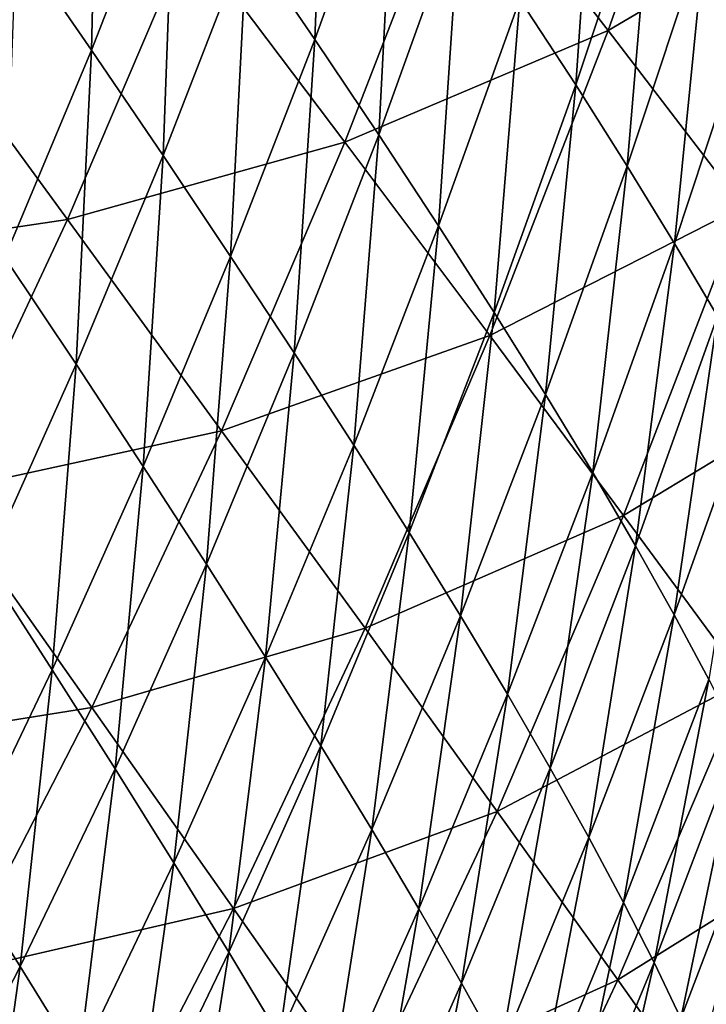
# Model space of a CAD drawing. Header units: millimetres. Extents: x -300 to 300, y -500 to 500.
# Tile 315 of 656: x 223 to 245, y -358 to -326. Entities that reach past the tile are written whole.
import ezdxf

# ---------------------------------------------------------------- set-up
doc = ezdxf.new("R2010")
doc.units = ezdxf.units.MM
doc.header["$LTSCALE"] = 81.481481
doc.layers.add('19', color=7, linetype='CONTINUOUS')
doc.layers.add('21', color=7, linetype='CONTINUOUS')

msp = doc.modelspace()

# ---------------------------------------------------------------- linework, layer by layer
at = {"layer": '19', "color": 7, "linetype": 'CONTINUOUS'}
for points in [[(241.552, -326.795, 39.984), (245.108, -316.672, 39.807), (236.892, -320.767, 43.329), (241.552, -326.795, 39.984)], [(241.552, -326.795, 39.984), (249.432, -322.151, 36.259), (245.108, -316.672, 39.807), (241.552, -326.795, 39.984)], [(233.179, -330.351, 43.517), (236.892, -320.767, 43.329), (228.217, -323.763, 46.66), (233.179, -330.351, 43.517)], [(233.179, -330.351, 43.517), (241.552, -326.795, 39.984), (236.892, -320.767, 43.329), (233.179, -330.351, 43.517)], [(245.841, -332.401, 36.425), (249.432, -322.151, 36.259), (241.552, -326.795, 39.984), (245.841, -332.401, 36.425)], [(224.361, -332.817, 46.856), (228.217, -323.763, 46.66), (219.135, -325.657, 49.8), (224.361, -332.817, 46.856)], [(224.361, -332.817, 46.856), (233.179, -330.351, 43.517), (228.217, -323.763, 46.66), (224.361, -332.817, 46.856)], [(215.15, -334.19, 50.002), (224.361, -332.817, 46.856), (219.135, -325.657, 49.8), (215.15, -334.19, 50.002)], [(237.791, -336.513, 40.164), (241.552, -326.795, 39.984), (233.179, -330.351, 43.517), (237.791, -336.513, 40.164)], [(237.791, -336.513, 40.164), (245.841, -332.401, 36.425), (241.552, -326.795, 39.984), (237.791, -336.513, 40.164)], [(229.261, -339.546, 43.706), (233.179, -330.351, 43.517), (224.361, -332.817, 46.856), (229.261, -339.546, 43.706)], [(229.261, -339.546, 43.706), (237.791, -336.513, 40.164), (233.179, -330.351, 43.517), (229.261, -339.546, 43.706)], [(242.04, -342.236, 36.594), (245.841, -332.401, 36.425), (237.791, -336.513, 40.164), (242.04, -342.236, 36.594)], [(242.04, -342.236, 36.594), (249.742, -337.574, 32.646), (245.841, -332.401, 36.425), (242.04, -342.236, 36.594)], [(220.301, -341.496, 47.053), (224.361, -332.817, 46.856), (215.15, -334.19, 50.002), (220.301, -341.496, 47.053)], [(220.301, -341.496, 47.053), (229.261, -339.546, 43.706), (224.361, -332.817, 46.856), (220.301, -341.496, 47.053)], [(233.821, -345.832, 40.345), (237.791, -336.513, 40.164), (229.261, -339.546, 43.706), (233.821, -345.832, 40.345)], [(233.821, -345.832, 40.345), (242.04, -342.236, 36.594), (237.791, -336.513, 40.164), (233.821, -345.832, 40.345)], [(245.911, -347.509, 32.802), (249.742, -337.574, 32.646), (242.04, -342.236, 36.594), (245.911, -347.509, 32.802)], [(225.136, -348.357, 43.898), (229.261, -339.546, 43.706), (220.301, -341.496, 47.053), (225.136, -348.357, 43.898)], [(225.136, -348.357, 43.898), (233.821, -345.832, 40.345), (229.261, -339.546, 43.706), (225.136, -348.357, 43.898)], [(216.036, -349.807, 47.252), (225.136, -348.357, 43.898), (220.301, -341.496, 47.053), (216.036, -349.807, 47.252)], [(238.027, -351.663, 36.765), (242.04, -342.236, 36.594), (233.821, -345.832, 40.345), (238.027, -351.663, 36.765)], [(238.027, -351.663, 36.765), (245.911, -347.509, 32.802), (242.04, -342.236, 36.594), (238.027, -351.663, 36.765)], [(229.639, -354.758, 40.528), (233.821, -345.832, 40.345), (225.136, -348.357, 43.898), (229.639, -354.758, 40.528)], [(229.639, -354.758, 40.528), (238.027, -351.663, 36.765), (233.821, -345.832, 40.345), (229.639, -354.758, 40.528)], [(241.863, -357.027, 32.959), (245.911, -347.509, 32.802), (238.027, -351.663, 36.765), (241.863, -357.027, 32.959)], [(241.863, -357.027, 32.959), (249.388, -352.32, 28.779), (245.911, -347.509, 32.802), (241.863, -357.027, 32.959)], [(220.799, -356.789, 44.09), (225.136, -348.357, 43.898), (216.036, -349.807, 47.252), (220.799, -356.789, 44.09)], [(220.799, -356.789, 44.09), (229.639, -354.758, 40.528), (225.136, -348.357, 43.898), (220.799, -356.789, 44.09)], [(233.796, -360.688, 36.937), (238.027, -351.663, 36.765), (229.639, -354.758, 40.528), (233.796, -360.688, 36.937)], [(233.796, -360.688, 36.937), (241.863, -357.027, 32.959), (238.027, -351.663, 36.765), (233.796, -360.688, 36.937)], [(245.315, -361.912, 28.921), (249.388, -352.32, 28.779), (241.863, -357.027, 32.959), (245.315, -361.912, 28.921)], [(225.24, -363.297, 40.712), (229.639, -354.758, 40.528), (220.799, -356.789, 44.09), (225.24, -363.297, 40.712)], [(225.24, -363.297, 40.712), (233.796, -360.688, 36.937), (229.639, -354.758, 40.528), (225.24, -363.297, 40.712)], [(216.248, -364.848, 44.283), (225.24, -363.297, 40.712), (220.799, -356.789, 44.09), (216.248, -364.848, 44.283)], [(237.594, -366.135, 33.118), (241.863, -357.027, 32.959), (233.796, -360.688, 36.937), (237.594, -366.135, 33.118)], [(237.594, -366.135, 33.118), (245.315, -361.912, 28.921), (241.863, -357.027, 32.959), (237.594, -366.135, 33.118)]]:
    msp.add_3dface(points, dxfattribs=at)
at = {"layer": '21', "color": 7, "linetype": 'CONTINUOUS'}
for points in [[(230.058, -323.913, 29.295), (232.615, -316.832, 29.194), (232.223, -327.083, 27.678), (230.058, -323.913, 29.295)], [(232.223, -327.083, 27.678), (232.615, -316.832, 29.194), (234.792, -319.956, 27.585), (232.223, -327.083, 27.678)], [(222.725, -323.94, 32.529), (225.354, -317.175, 32.414), (225.121, -327.426, 30.983), (222.725, -323.94, 32.529)], [(225.121, -327.426, 30.983), (225.354, -317.175, 32.414), (227.767, -320.61, 30.874), (225.121, -327.426, 30.983)], [(238.748, -325.807, 24.266), (241.23, -318.371, 24.192), (240.523, -328.532, 22.563), (238.748, -325.807, 24.266)], [(240.523, -328.532, 22.563), (241.23, -318.371, 24.192), (243.01, -321.06, 22.5), (240.523, -328.532, 22.563)], [(232.223, -327.083, 27.678), (234.792, -319.956, 27.585), (234.258, -330.117, 26.027), (232.223, -327.083, 27.678)], [(234.258, -330.117, 26.027), (234.792, -319.956, 27.585), (236.837, -322.948, 25.941), (234.258, -330.117, 26.027)], [(225.121, -327.426, 30.983), (227.767, -320.61, 30.874), (227.396, -330.777, 29.397), (225.121, -327.426, 30.983)], [(227.396, -330.777, 29.397), (227.767, -320.61, 30.874), (230.058, -323.913, 29.295), (227.396, -330.777, 29.397)], [(240.523, -328.532, 22.563), (243.01, -321.06, 22.5), (242.162, -331.123, 20.836), (240.523, -328.532, 22.563)], [(242.162, -331.123, 20.836), (243.01, -321.06, 22.5), (244.653, -323.618, 20.784), (242.162, -331.123, 20.836)], [(234.258, -330.117, 26.027), (236.837, -322.948, 25.941), (236.16, -333.015, 24.342), (234.258, -330.117, 26.027)], [(236.16, -333.015, 24.342), (236.837, -322.948, 25.941), (238.748, -325.807, 24.266), (236.16, -333.015, 24.342)], [(242.162, -331.123, 20.836), (244.653, -323.618, 20.784), (243.665, -333.578, 19.087), (242.162, -331.123, 20.836)], [(243.665, -333.578, 19.087), (244.653, -323.618, 20.784), (246.158, -326.045, 19.048), (243.665, -333.578, 19.087)], [(222.369, -334.032, 31.093), (222.725, -323.94, 32.529), (225.121, -327.426, 30.983), (222.369, -334.032, 31.093)], [(227.396, -330.777, 29.397), (230.058, -323.913, 29.295), (229.547, -333.991, 27.774), (227.396, -330.777, 29.397)], [(229.547, -333.991, 27.774), (230.058, -323.913, 29.295), (232.223, -327.083, 27.678), (229.547, -333.991, 27.774)], [(236.16, -333.015, 24.342), (238.748, -325.807, 24.266), (237.929, -335.774, 22.629), (236.16, -333.015, 24.342)], [(237.929, -335.774, 22.629), (238.748, -325.807, 24.266), (240.523, -328.532, 22.563), (237.929, -335.774, 22.629)], [(243.665, -333.578, 19.087), (246.158, -326.045, 19.048), (245.031, -335.896, 17.32), (243.665, -333.578, 19.087)], [(229.547, -333.991, 27.774), (232.223, -327.083, 27.678), (231.571, -337.065, 26.114), (229.547, -333.991, 27.774)], [(231.571, -337.065, 26.114), (232.223, -327.083, 27.678), (234.258, -330.117, 26.027), (231.571, -337.065, 26.114)], [(222.369, -334.032, 31.093), (225.121, -327.426, 30.983), (224.628, -337.428, 29.502), (222.369, -334.032, 31.093)], [(224.628, -337.428, 29.502), (225.121, -327.426, 30.983), (227.396, -330.777, 29.397), (224.628, -337.428, 29.502)], [(237.929, -335.774, 22.629), (240.523, -328.532, 22.563), (239.564, -338.394, 20.89), (237.929, -335.774, 22.629)], [(239.564, -338.394, 20.89), (240.523, -328.532, 22.563), (242.162, -331.123, 20.836), (239.564, -338.394, 20.89)], [(231.571, -337.065, 26.114), (234.258, -330.117, 26.027), (233.464, -339.997, 24.42), (231.571, -337.065, 26.114)], [(233.464, -339.997, 24.42), (234.258, -330.117, 26.027), (236.16, -333.015, 24.342), (233.464, -339.997, 24.42)], [(224.628, -337.428, 29.502), (227.396, -330.777, 29.397), (226.765, -340.682, 27.871), (224.628, -337.428, 29.502)], [(226.765, -340.682, 27.871), (227.396, -330.777, 29.397), (229.547, -333.991, 27.774), (226.765, -340.682, 27.871)], [(239.564, -338.394, 20.89), (242.162, -331.123, 20.836), (241.063, -340.873, 19.128), (239.564, -338.394, 20.89)], [(241.063, -340.873, 19.128), (242.162, -331.123, 20.836), (243.665, -333.578, 19.087), (241.063, -340.873, 19.128)], [(233.464, -339.997, 24.42), (236.16, -333.015, 24.342), (235.226, -342.787, 22.696), (233.464, -339.997, 24.42)], [(235.226, -342.787, 22.696), (236.16, -333.015, 24.342), (237.929, -335.774, 22.629), (235.226, -342.787, 22.696)], [(241.063, -340.873, 19.128), (243.665, -333.578, 19.087), (242.428, -343.211, 17.348), (241.063, -340.873, 19.128)], [(242.428, -343.211, 17.348), (243.665, -333.578, 19.087), (245.031, -335.896, 17.32), (242.428, -343.211, 17.348)], [(221.752, -343.868, 29.607), (222.369, -334.032, 31.093), (224.628, -337.428, 29.502), (221.752, -343.868, 29.607)], [(226.765, -340.682, 27.871), (229.547, -333.991, 27.774), (228.776, -343.793, 26.203), (226.765, -340.682, 27.871)], [(228.776, -343.793, 26.203), (229.547, -333.991, 27.774), (231.571, -337.065, 26.114), (228.776, -343.793, 26.203)], [(235.226, -342.787, 22.696), (237.929, -335.774, 22.629), (236.855, -345.433, 20.946), (235.226, -342.787, 22.696)], [(236.855, -345.433, 20.946), (237.929, -335.774, 22.629), (239.564, -338.394, 20.89), (236.855, -345.433, 20.946)], [(242.428, -343.211, 17.348), (245.031, -335.896, 17.32), (243.657, -345.408, 15.552), (242.428, -343.211, 17.348)], [(243.657, -345.408, 15.552), (245.031, -335.896, 17.32), (246.259, -338.078, 15.539), (243.657, -345.408, 15.552)], [(228.776, -343.793, 26.203), (231.571, -337.065, 26.114), (230.659, -346.757, 24.5), (228.776, -343.793, 26.203)], [(230.659, -346.757, 24.5), (231.571, -337.065, 26.114), (233.464, -339.997, 24.42), (230.659, -346.757, 24.5)], [(221.752, -343.868, 29.607), (224.628, -337.428, 29.502), (223.873, -347.16, 27.969), (221.752, -343.868, 29.607)], [(223.873, -347.16, 27.969), (224.628, -337.428, 29.502), (226.765, -340.682, 27.871), (223.873, -347.16, 27.969)], [(243.657, -345.408, 15.552), (246.259, -338.078, 15.539), (244.754, -347.463, 13.743), (243.657, -345.408, 15.552)], [(236.855, -345.433, 20.946), (239.564, -338.394, 20.89), (238.352, -347.933, 19.172), (236.855, -345.433, 20.946)], [(238.352, -347.933, 19.172), (239.564, -338.394, 20.89), (241.063, -340.873, 19.128), (238.352, -347.933, 19.172)], [(230.659, -346.757, 24.5), (233.464, -339.997, 24.42), (232.413, -349.574, 22.766), (230.659, -346.757, 24.5)], [(232.413, -349.574, 22.766), (233.464, -339.997, 24.42), (235.226, -342.787, 22.696), (232.413, -349.574, 22.766)], [(223.873, -347.16, 27.969), (226.765, -340.682, 27.871), (225.871, -350.304, 26.293), (223.873, -347.16, 27.969)], [(225.871, -350.304, 26.293), (226.765, -340.682, 27.871), (228.776, -343.793, 26.203), (225.871, -350.304, 26.293)], [(238.352, -347.933, 19.172), (241.063, -340.873, 19.128), (239.714, -350.289, 17.378), (238.352, -347.933, 19.172)], [(239.714, -350.289, 17.378), (241.063, -340.873, 19.128), (242.428, -343.211, 17.348), (239.714, -350.289, 17.378)], [(232.413, -349.574, 22.766), (235.226, -342.787, 22.696), (234.036, -352.243, 21.005), (232.413, -349.574, 22.766)], [(234.036, -352.243, 21.005), (235.226, -342.787, 22.696), (236.855, -345.433, 20.946), (234.036, -352.243, 21.005)], [(239.714, -350.289, 17.378), (242.428, -343.211, 17.348), (240.944, -352.497, 15.568), (239.714, -350.289, 17.378)], [(240.944, -352.497, 15.568), (242.428, -343.211, 17.348), (243.657, -345.408, 15.552), (240.944, -352.497, 15.568)], [(220.871, -353.426, 28.07), (221.752, -343.868, 29.607), (223.873, -347.16, 27.969), (220.871, -353.426, 28.07)], [(225.871, -350.304, 26.293), (228.776, -343.793, 26.203), (227.743, -353.297, 24.582), (225.871, -350.304, 26.293)], [(227.743, -353.297, 24.582), (228.776, -343.793, 26.203), (230.659, -346.757, 24.5), (227.743, -353.297, 24.582)], [(234.036, -352.243, 21.005), (236.855, -345.433, 20.946), (235.528, -354.762, 19.219), (234.036, -352.243, 21.005)], [(235.528, -354.762, 19.219), (236.855, -345.433, 20.946), (238.352, -347.933, 19.172), (235.528, -354.762, 19.219)], [(240.944, -352.497, 15.568), (243.657, -345.408, 15.552), (242.042, -354.56, 13.744), (240.944, -352.497, 15.568)], [(242.042, -354.56, 13.744), (243.657, -345.408, 15.552), (244.754, -347.463, 13.743), (242.042, -354.56, 13.744)], [(227.743, -353.297, 24.582), (230.659, -346.757, 24.5), (229.487, -356.139, 22.838), (227.743, -353.297, 24.582)], [(229.487, -356.139, 22.838), (230.659, -346.757, 24.5), (232.413, -349.574, 22.766), (229.487, -356.139, 22.838)], [(220.871, -353.426, 28.07), (223.873, -347.16, 27.969), (222.854, -356.6, 26.386), (220.871, -353.426, 28.07)], [(222.854, -356.6, 26.386), (223.873, -347.16, 27.969), (225.871, -350.304, 26.293), (222.854, -356.6, 26.386)], [(242.042, -354.56, 13.744), (244.754, -347.463, 13.743), (243.014, -356.478, 11.908), (242.042, -354.56, 13.744)], [(243.014, -356.478, 11.908), (244.754, -347.463, 13.743), (245.724, -349.378, 11.923), (243.014, -356.478, 11.908)], [(235.528, -354.762, 19.219), (238.352, -347.933, 19.172), (236.889, -357.131, 17.412), (235.528, -354.762, 19.219)], [(236.889, -357.131, 17.412), (238.352, -347.933, 19.172), (239.714, -350.289, 17.378), (236.889, -357.131, 17.412)], [(243.014, -356.478, 11.908), (245.724, -349.378, 11.923), (243.865, -358.253, 10.062), (243.014, -356.478, 11.908)], [(243.865, -358.253, 10.062), (245.724, -349.378, 11.923), (246.57, -351.155, 10.093), (243.865, -358.253, 10.062)], [(229.487, -356.139, 22.838), (232.413, -349.574, 22.766), (231.104, -358.828, 21.066), (229.487, -356.139, 22.838)], [(231.104, -358.828, 21.066), (232.413, -349.574, 22.766), (234.036, -352.243, 21.005), (231.104, -358.828, 21.066)], [(222.854, -356.6, 26.386), (225.871, -350.304, 26.293), (224.714, -359.62, 24.666), (222.854, -356.6, 26.386)], [(224.714, -359.62, 24.666), (225.871, -350.304, 26.293), (227.743, -353.297, 24.582), (224.714, -359.62, 24.666)], [(236.889, -357.131, 17.412), (239.714, -350.289, 17.378), (238.117, -359.349, 15.588), (236.889, -357.131, 17.412)], [(238.117, -359.349, 15.588), (239.714, -350.289, 17.378), (240.944, -352.497, 15.568), (238.117, -359.349, 15.588)], [(243.865, -358.253, 10.062), (246.57, -351.155, 10.093), (244.701, -358.742, 8.704), (243.865, -358.253, 10.062)], [(231.104, -358.828, 21.066), (234.036, -352.243, 21.005), (232.591, -361.362, 19.269), (231.104, -358.828, 21.066)], [(232.591, -361.362, 19.269), (234.036, -352.243, 21.005), (235.528, -354.762, 19.219), (232.591, -361.362, 19.269)], [(238.117, -359.349, 15.588), (240.944, -352.497, 15.568), (239.217, -361.416, 13.75), (238.117, -359.349, 15.588)], [(239.217, -361.416, 13.75), (240.944, -352.497, 15.568), (242.042, -354.56, 13.744), (239.217, -361.416, 13.75)], [(224.714, -359.62, 24.666), (227.743, -353.297, 24.582), (226.449, -362.483, 22.913), (224.714, -359.62, 24.666)], [(226.449, -362.483, 22.913), (227.743, -353.297, 24.582), (229.487, -356.139, 22.838), (226.449, -362.483, 22.913)], [(219.725, -362.685, 26.481), (220.871, -353.426, 28.07), (222.854, -356.6, 26.386), (219.725, -362.685, 26.481)], [(232.591, -361.362, 19.269), (235.528, -354.762, 19.219), (233.949, -363.742, 17.45), (232.591, -361.362, 19.269)], [(233.949, -363.742, 17.45), (235.528, -354.762, 19.219), (236.889, -357.131, 17.412), (233.949, -363.742, 17.45)], [(239.217, -361.416, 13.75), (242.042, -354.56, 13.744), (240.192, -363.334, 11.899), (239.217, -361.416, 13.75)], [(240.192, -363.334, 11.899), (242.042, -354.56, 13.744), (243.014, -356.478, 11.908), (240.192, -363.334, 11.899)], [(226.449, -362.483, 22.913), (229.487, -356.139, 22.838), (228.058, -365.189, 21.131), (226.449, -362.483, 22.913)], [(228.058, -365.189, 21.131), (229.487, -356.139, 22.838), (231.104, -358.828, 21.066), (228.058, -365.189, 21.131)], [(219.725, -362.685, 26.481), (222.854, -356.6, 26.386), (221.572, -365.728, 24.752), (219.725, -362.685, 26.481)], [(221.572, -365.728, 24.752), (222.854, -356.6, 26.386), (224.714, -359.62, 24.666), (221.572, -365.728, 24.752)], [(240.192, -363.334, 11.899), (243.014, -356.478, 11.908), (241.046, -365.104, 10.037), (240.192, -363.334, 11.899)], [(241.046, -365.104, 10.037), (243.014, -356.478, 11.908), (243.865, -358.253, 10.062), (241.046, -365.104, 10.037)], [(233.949, -363.742, 17.45), (236.889, -357.131, 17.412), (235.176, -365.966, 15.612), (233.949, -363.742, 17.45)], [(235.176, -365.966, 15.612), (236.889, -357.131, 17.412), (238.117, -359.349, 15.588), (235.176, -365.966, 15.612)]]:
    msp.add_3dface(points, dxfattribs=at)

doc.saveas('drawing.dxf')
